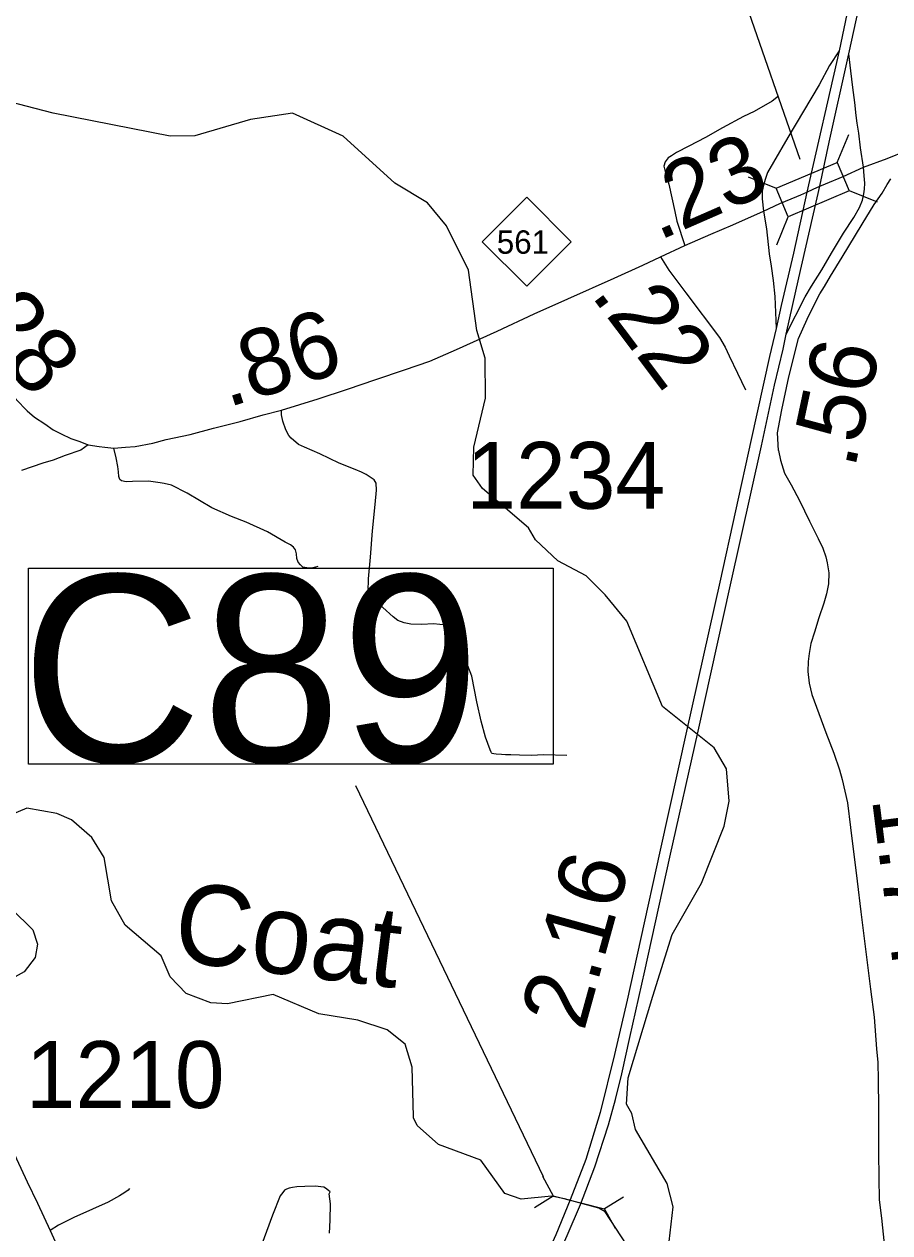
# Model space of a CAD drawing. Extents: x 2290615 to 2522933, y 819489 to 1012715.
# Drawn here: x 2370768 to 2377244, y 911481 to 920524 of the extents above; entities that cross this region are included whole.
import ezdxf

# ---------------------------------------------------------------- set-up
doc = ezdxf.new("R2010")
doc.units = 0
for name, color, linetype in [('Exist Hydrographic Creek Single Shore', 7, 'Continuous'), ('Exist Hydrographic Creek Single Shore Label', 7, 'Continuous'), ('Exist Road Non-System Type 51', 7, 'Continuous'), ('Exist Road Primary Interstate Divided Center Attributed', 7, 'Continuous'), ('Exist Road Primary Interstate Mileage Hundredths English Label', 7, 'Continuous'), ('Exist Road Primary Interstate Ramp 1 Lane Attributed', 7, 'Continuous'), ('Exist Road Primary Interstate Structure Culvert CELL', 7, 'Continuous'), ('Exist Road Primary NC Attributed', 7, 'Continuous'), ('Exist Road Primary NC Mileage Hundredths English Label', 7, 'Continuous'), ('Exist Road Primary NC Shield CELL', 7, 'Continuous'), ('Exist Road Primary NC Shield Number Label', 7, 'Continuous'), ('Exist Road Primary NC Structure Standard Bridge CELL', 7, 'Continuous'), ('Exist Road Primary NC Structure Standard Bridge Number Label', 7, 'Continuous'), ('Exist Road Secondary Mileage Hundredths English Label', 7, 'Continuous'), ('Exist Road Secondary Type 51 Attributed', 7, 'Continuous'), ('Exist Road Secondary Type 51 Number Label', 7, 'Continuous')]:
    doc.layers.add(name, color=color, linetype=linetype)

msp = doc.modelspace()

# ---------------------------------------------------------------- linework, layer by layer
at = {"layer": 'Exist Hydrographic Creek Single Shore'}
for points in [[(2375313.7, 912373.5), (2375273.3, 912442.8), (2375287.4, 912640.3), (2375471.4, 913251.8), (2375615.3, 913714), (2375835.3, 914097.3), (2376004.3, 914524.4), (2376043.3, 914709.8), (2376023.4, 914951.9), (2375929.3, 915108.9), (2375542.3, 915418), (2375275.4, 916057.1), (2375114.4, 916253.9), (2374971.3, 916395.8), (2374761.3, 916508.6), (2374592.3, 916665.8), (2374541.3, 916755.6), (2374196.4, 917050), (2374128.3, 917149), (2374133.2, 917359.3), (2374220.4, 917727.2), (2374216.3, 918025.8), (2374155.2, 918233.4), (2374091.2, 918683.8), (2373928.2, 919015.2), (2373784.2, 919186.6), (2373541.2, 919334.1), (2373153.3, 919685.9), (2372776.2, 919857.4), (2372460.2, 919811.7), (2372045.2, 919689.7), (2371861.2, 919685.4), (2370984.2, 919859.4), (2370591.3, 919961.6)], [(2373681.5, 912341.3), (2373681.1, 912351.9), (2373670.4, 912721.7), (2373618.3, 912893.5), (2373483.4, 912999.6), (2373265.4, 913072.7), (2372973.4, 913119.8), (2372630.4, 913263.3), (2372289.4, 913193.5), (2372164.5, 913201.5), (2371980.4, 913272.8), (2371861.4, 913395.9), (2371793.4, 913554), (2371523.3, 913782.5), (2371421.4, 913965.4), (2371366.4, 914288.2), (2371273.3, 914438.6), (2371121.4, 914570.2), (2371012.3, 914618.3), (2370787.4, 914658.3), (2370579.5, 914571)], [(2370511.4, 914062.7), (2370832.5, 913747.6), (2370867.3, 913640.7), (2370851.4, 913541.6), (2370769.3, 913433.2), (2370201.3, 913120.7)], [(2375487.4, 911223.9), (2375593.4, 911415.3), (2375623.3, 911675.8), (2375579.4, 911851.3), (2375340.4, 912255.1), (2375313.7, 912373.5)], [(2375487.4, 911223.9), (2375354.3, 911270.9), (2375113.5, 911639.4), (2375067.9, 911665.5), (2374891.9, 911712.4), (2374809.8, 911734.6), (2374712.1, 911755.5), (2374486.6, 911732), (2374364.3, 911775.3), (2374185.5, 912023.9), (2373867.5, 912142.2), (2373707.3, 912283.4), (2373681.5, 912341.3)]]:
    msp.add_lwpolyline(points, dxfattribs=at)
at = {"layer": 'Exist Road Non-System Type 51'}
for points in [[(2376412.2, 919984.8), (2376364.5, 919949.3), (2376228.6, 919872.2), (2376149.5, 919833.6), (2375991.3, 919748.4), (2375865.5, 919675.3), (2375739.8, 919610.4), (2375648.5, 919563.7), (2375609.9, 919539.3), (2375585.6, 919523.1), (2375562.7, 919493.2), (2375553.1, 919463), (2375565.3, 919411.5), (2375589.7, 919326.2), (2375636.3, 919123.2), (2375650.5, 919050.3), (2375710.4, 918868.5)], [(2374829, 915051.7), (2374654.6, 915057.8), (2374561.3, 915053.7), (2374474, 915055.7), (2374409.1, 915057.8), (2374370.1, 915057), (2374339.7, 915059), (2374299.6, 915061.8), (2374281.4, 915063.9), (2374269.2, 915067.9), (2374263.9, 915072.2), (2374260.8, 915078.2), (2374255, 915094.3), (2374220.5, 915189.7), (2374186.6, 915309.4), (2374154.7, 915453), (2374117, 915646.4), (2374070.4, 915768.2), (2374028.9, 915879.3), (2373991.7, 915980.8), (2373973.3, 916010.5), (2373953.8, 916020.9), (2373925.4, 916029), (2373878.7, 916033), (2373830, 916037.1), (2373742.8, 916033), (2373661.7, 916035.1), (2373611, 916045.2), (2373564.3, 916063.5), (2373527.8, 916089.9), (2373450.7, 916158.9), (2373381.7, 916227.9), (2373359.4, 916252.2), (2373343.7, 916290.2), (2373341.2, 916313.1), (2373343.2, 916341.6), (2373344.2, 916375), (2373358.4, 916535.4), (2373374.6, 916734.3), (2373392.9, 916931.2), (2373405.1, 917038.7), (2373401, 917089.5), (2373386.8, 917115.9), (2373356.6, 917135.3), (2373326.1, 917155.7), (2373291.5, 917172.7), (2373244.8, 917193), (2373125.1, 917239.7), (2372979.1, 917308.7), (2372865.5, 917359.6), (2372821.3, 917379), (2372764.8, 917426.3), (2372748.5, 917446.1), (2372725.9, 917489.8), (2372703.1, 917553.5), (2372694.3, 917601.4), (2372694.1, 917636.5)], [(2372965.4, 916467), (2372947.4, 916462.9), (2372917.5, 916454.4), (2372881.6, 916456), (2372853.6, 916461.6), (2372835.2, 916479.3), (2372817, 916499.1), (2372808.7, 916527), (2372804.3, 916560.9), (2372797.8, 916590.8), (2372783.7, 916611.8), (2372759.3, 916629.9), (2372720.7, 916648.2), (2372587.6, 916726.2), (2372429.4, 916799.2), (2372319.2, 916841.2), (2372171.8, 916906.8), (2371986.4, 917016), (2371869.6, 917075.3), (2371814.8, 917087.5), (2371784.4, 917093.6), (2371699.2, 917104.2), (2371579.2, 917102.5), (2371531.3, 917099.9), (2371497.1, 917107.5), (2371483.1, 917117.4), (2371476.1, 917140.9), (2371474.7, 917174.7), (2371470, 917215.3), (2371455.8, 917280.3), (2371438.5, 917352.3)], [(2373051.9, 911478.9), (2373056.6, 911575), (2373061, 911697), (2373049.9, 911773), (2373057.7, 911786.9), (2373045.6, 911798.8), (2373023.3, 911816.5), (2373009.3, 911822.4), (2372945.1, 911829.5), (2372867.2, 911826.6), (2372807.2, 911825.7), (2372775.5, 911819.2), (2372749.4, 911814.9), (2372729.5, 911808.7), (2372715.6, 911800.5), (2372703.9, 911782.2), (2372682.1, 911758.1), (2372626.2, 911613.4), (2372535.4, 911368.1)], [(2371557.2, 911812), (2371547.2, 911799.5), (2371522.2, 911782.1), (2371481.7, 911759), (2371395.6, 911711.5), (2371279.6, 911659.1), (2371139.9, 911595.4), (2371023.8, 911539.3), (2370961.5, 911498.1)]]:
    msp.add_lwpolyline(points, dxfattribs=at)
at = {"layer": 'Exist Road Primary Interstate Divided Center Attributed'}
for points in [[(2379214.9, 927740.2), (2379017.7, 927203.3), (2378888.5, 926861.6), (2378656.3, 926248.2), (2378441.8, 925678.6), (2378203.1, 925049.9), (2378001.6, 924513.2), (2377811.1, 923978.6), (2377622.8, 923406.9), (2377463, 922872.4), (2377322.8, 922351), (2377195.8, 921842.7), (2377090.7, 921360.8), (2376957.1, 920769.3), (2376864, 920325.7)], [(2376937.7, 920302.6), (2377011.6, 920644.3), (2377106.8, 921048.3), (2377252.9, 921690.5), (2377464.7, 922472.2), (2377590.2, 922877.9), (2377818.4, 923574.2), (2378034.3, 924168.7), (2378367.5, 925103.2), (2378711.4, 926080.3), (2379102.9, 927172.4), (2379280.9, 927666.8)], [(2376864, 920325.7), (2376623.5, 919268.6)], [(2376720.8, 919311.2), (2376789.1, 919642.6), (2376932.8, 920279.8), (2376937.7, 920302.6)], [(2376623.5, 919268.6), (2376523.7, 918811.5), (2376432.2, 918419), (2376392.8, 918248.6)], [(2376469.8, 918204.9), (2376564.3, 918626), (2376720.8, 919311.2)], [(2376392.8, 918248.6), (2376343.8, 918036.7), (2376207.6, 917416.4), (2375971.8, 916348.8), (2375723.8, 915234.4), (2375526.6, 914343.7), (2375378.2, 913676.7), (2375278.6, 913221.1), (2375185.1, 912816.5), (2375078.2, 912381.4), (2374968.9, 912031), (2374853.7, 911727.1), (2374744.3, 911466.4), (2374625, 911200.9), (2374540.6, 911038.5), (2374401.6, 910772.5), (2374260.2, 910545.5), (2374094.4, 910269.6), (2373936.7, 910008.8), (2373720.3, 909646.8), (2373492.8, 909263.8), (2373068.6, 908558.3)], [(2373121, 908488.5), (2373449.7, 909033.3), (2373643.5, 909356.9), (2373920.4, 909823.7), (2374066.4, 910067), (2374295.1, 910439.6), (2374467.9, 910720.1), (2374591.8, 910947.1), (2374680.9, 911120.6), (2374831.5, 911461.7), (2374931, 911693.4), (2375036.3, 911975.1), (2375138.7, 912288.3), (2375192.2, 912478.9), (2375238, 912670), (2375299, 912942.5), (2375410.8, 913440.8), (2375597.8, 914290.8), (2375809.2, 915234.4), (2376051.1, 916330.5), (2376284.8, 917369.6), (2376382.4, 917823.1), (2376445.4, 918093.6), (2376469.8, 918204.9)]]:
    msp.add_lwpolyline(points, dxfattribs=at)
at = {"layer": 'Exist Road Primary Interstate Ramp 1 Lane Attributed'}
for points in [[(2376864, 920325.7), (2376792.5, 920214.9), (2376714.9, 920071.5), (2376480.8, 919675.2), (2376373.4, 919492.3), (2376328.5, 919415.3), (2376310.9, 919362.4), (2376298, 919319.1), (2376288.4, 919274.1), (2376290, 919218), (2376298.6, 919126.3)], [(2377048.3, 919454.7), (2377023.6, 919600), (2377011, 919710), (2377000.3, 919782.7), (2376992.3, 919842.1), (2376981.1, 919938.4), (2376968.3, 920050.7), (2376951.8, 920175.6), (2376937.7, 920302.6)], [(2376469.8, 918204.9), (2376610.7, 918483.2), (2376657.2, 918563.4), (2376735.8, 918686.9), (2376807.9, 918810.5), (2376896.8, 918959.7), (2376974.3, 919076.8), (2377016.6, 919152.9), (2377039.1, 919207.9), (2377049, 919254.4), (2377054.6, 919289.7), (2377056.1, 919334.8), (2377052.5, 919388.4), (2377048.3, 919454.7)], [(2376298.6, 919126.3), (2376320.5, 918993.4), (2376341.3, 918807.2), (2376355.8, 918714.2), (2376371.8, 918606.7), (2376383, 918488), (2376392.8, 918248.6)]]:
    msp.add_lwpolyline(points, dxfattribs=at)
at = {"layer": 'Exist Road Primary Interstate Structure Culvert CELL'}
for p, q in [((2374645.6, 911904.5), (2374726.3, 911758.7)), ((2374585.2, 911670.3), (2374726.3, 911758.7)), ((2374726.3, 911758.7), (2375110.4, 911659.5)), ((2375251.6, 911748), (2375110.4, 911659.5)), ((2375191.1, 911513.8), (2375110.4, 911659.5))]:
    msp.add_line(p, q, dxfattribs=at)
at = {"layer": 'Exist Road Primary NC Attributed'}
for points in [[(2377048.3, 919454.7), (2377224.5, 919519.6), (2377371, 919578.8), (2377516.2, 919618.3), (2377682.5, 919659.2), (2377819.2, 919688.8)], [(2376720.8, 919311.2), (2376763.5, 919329.3), (2376896.1, 919385.6), (2377048.3, 919454.7)], [(2376298.6, 919126.3), (2376421.4, 919182.6), (2376547.7, 919234.5), (2376577.5, 919248), (2376623.5, 919268.6)], [(2376623.5, 919268.6), (2376670.8, 919289.9), (2376720.8, 919311.2)], [(2375527.8, 918783.3), (2375710.4, 918868.5), (2375905.1, 918953.8), (2376069.4, 919022.8), (2376298.6, 919126.3)], [(2371245.8, 917376.7), (2371329, 917364.5), (2371371.9, 917358.8), (2371438.5, 917352.3), (2371525.8, 917358.4), (2371598.8, 917364.5), (2371730.6, 917388.9), (2371831, 917416.3), (2372009.5, 917454.8), (2372184, 917501.5), (2372382.8, 917552.3), (2372557.2, 917601), (2372694.1, 917636.5), (2372967.9, 917721.7), (2373187, 917792.8), (2373400, 917865.8), (2373613, 917938.9), (2373803.7, 918003.9), (2374002.4, 918091.1), (2374306.7, 918227.1), (2374584.6, 918357), (2374836.1, 918468.7), (2375183, 918622.9), (2375396, 918722.4), (2375527.8, 918783.3)], [(2370160.3, 918319), (2370271.2, 918201.8), (2370366.5, 918090.1), (2370447.7, 918000.8), (2370599.8, 917844.5), (2370708.3, 917715.7), (2370789.4, 917632.4), (2370844.2, 917583.7), (2370923.3, 917533), (2370984.2, 917490.4), (2371045, 917459.9), (2371116, 917425.4), (2371176.9, 917405.1), (2371245.8, 917376.7)]]:
    msp.add_lwpolyline(points, dxfattribs=at)
at = {"layer": 'Exist Road Primary NC Shield CELL'}
msp.add_lwpolyline([(2374194.9, 918896.5), (2374527.9, 919229.5), (2374860.9, 918896.5), (2374527.9, 918563.5)], close=True, dxfattribs=at)
at = {"layer": 'Exist Road Primary NC Structure Standard Bridge CELL'}
for p, q in [((2376851, 919488.8), (2376936.2, 919698.5)), ((2376184.1, 919382.3), (2376393.8, 919297.1)), ((2376939, 919280.2), (2377148.6, 919195)), ((2376398.5, 918874), (2376483.8, 919083.7)), ((2374652.7, 911899.5), (2373248.1, 914825.7))]:
    msp.add_line(p, q, dxfattribs=at)
for points in [[(2376393.8, 919297.1), (2376850.5, 919489.8), (2376940.6, 919276.4), (2376483.8, 919083.7)], [(2370801.6, 916453.7), (2374726.4, 916453.7), (2374726.4, 914987.2), (2370801.6, 914987.2)]]:
    msp.add_lwpolyline(points, close=True, dxfattribs=at)
at = {"layer": 'Exist Road Primary NC Structure Standard Bridge Number Label'}
msp.add_line((2376574.5, 919511.9), (2375760.4, 921848.1), dxfattribs=at)
at = {"layer": 'Exist Road Secondary Type 51 Attributed'}
for points in [[(2376411.5, 917334.2), (2376402.9, 917466.2), (2376435.3, 917639.7), (2376487.4, 917885.1), (2376560.7, 918172.8), (2376625.5, 918318), (2376684.7, 918439.3), (2376721.4, 918507), (2376755.2, 918560.6), (2376800.3, 918639.6), (2376887.7, 918780.6), (2377037, 919027.4), (2377126.5, 919174.1), (2377185.7, 919258.7), (2377223.8, 919325), (2377250.5, 919367.3)], [(2375527.8, 918783.3), (2375591.5, 918683.7), (2375717.7, 918515.4), (2375970.7, 918179.3), (2376013.3, 918108.3), (2376041.7, 918042.4), (2376103.6, 917912.7), (2376164.7, 917788.7)], [(2371245.8, 917376.7), (2371191.1, 917336.1), (2371075.4, 917297.5), (2370984.2, 917263), (2370907.1, 917238.7), (2370828, 917212.3), (2370748.9, 917183.9)], [(2376411.5, 917334.2), (2376425.4, 917261.7), (2376455.5, 917166), (2376505.8, 917077), (2376569.2, 916961.4), (2376643.9, 916804.8), (2376708.7, 916675.1), (2376742.5, 916603.2), (2376765, 916539.7), (2376774.9, 916494.6), (2376789, 916418.4), (2376784.8, 916338), (2376769.3, 916261.9), (2376749.5, 916191.4), (2376712.9, 916081.4), (2376680.5, 915975.6), (2376653.7, 915889.6), (2376641.7, 915816.2), (2376632.6, 915757), (2376631.2, 915682.3), (2376641.7, 915594.8), (2376661.5, 915508.8), (2376764.3, 915225.3), (2376826.4, 915068.8), (2376868.6, 914946.1), (2376888.4, 914872.8), (2376926.4, 914697.9), (2376949, 914513.1), (2376999, 914111.2), (2377027.2, 913882.8), (2377055.3, 913662.8), (2377100.4, 913304.6), (2377125.8, 913094.4), (2377143.4, 912858.9), (2377153.3, 912754.6), (2377156.1, 912626.2), (2377159.6, 912413.3), (2377158.7, 912081.5), (2377161.3, 911891.5), (2377165.4, 911727.6), (2377181.3, 911589.9), (2377201.9, 911398.3)], [(2370183.5, 913126.3), (2370400.2, 912705.1), (2370491.2, 912508.8), (2370574.4, 912328.2), (2370640.2, 912199), (2370711.3, 912034.2), (2370789.9, 911863.2), (2370869.1, 911702.8), (2370961.5, 911498.1), (2371035.7, 911340.2)]]:
    msp.add_lwpolyline(points, dxfattribs=at)

# ---------------------------------------------------------------- texts
at = {"layer": 'Exist Hydrographic Creek Single Shore Label'}
msp.add_text('Coat', height=600, rotation=353, dxfattribs=at).set_placement((2371867.2, 913519.2))
at = {"layer": 'Exist Road Primary Interstate Mileage Hundredths English Label'}
msp.add_text('2.16', height=500, rotation=74.57379, dxfattribs=at).set_placement((2374955.7, 912982))
at = {"layer": 'Exist Road Primary NC Mileage Hundredths English Label'}
for s, rotation, p in [('.23', 23.64268, (2375513.3, 918901.6)), ('.28', 310.09709, (2370245.9, 918420.3)), ('.86', 17.29169, (2372288.7, 917654.4))]:
    msp.add_text(s, height=500, rotation=rotation, dxfattribs=at).set_placement(p)
at = {"layer": 'Exist Road Primary NC Shield Number Label'}
msp.add_text('561', height=175, dxfattribs=at).set_placement((2374304, 918806.8))
at = {"layer": 'Exist Road Primary NC Structure Standard Bridge CELL'}
msp.add_text('C89', height=1400, dxfattribs=at).set_placement((2370745.4, 915003.5))
at = {"layer": 'Exist Road Secondary Mileage Hundredths English Label'}
for s, rotation, p in [('.22', 306.97347, (2375001, 918499.2)), ('.56', 78.00359, (2376980.8, 917188.7)), ('1.74', 277.17529, (2377109.6, 914730.3))]:
    msp.add_text(s, height=500, rotation=rotation, dxfattribs=at).set_placement(p)
at = {"layer": 'Exist Road Secondary Type 51 Number Label'}
msp.add_text('1234', height=500, dxfattribs=at).set_placement((2374075.9, 916898.7))
msp.add_text('1210', height=500, rotation=360, dxfattribs=at).set_placement((2370779.9, 912415.4))

doc.saveas('drawing.dxf')
